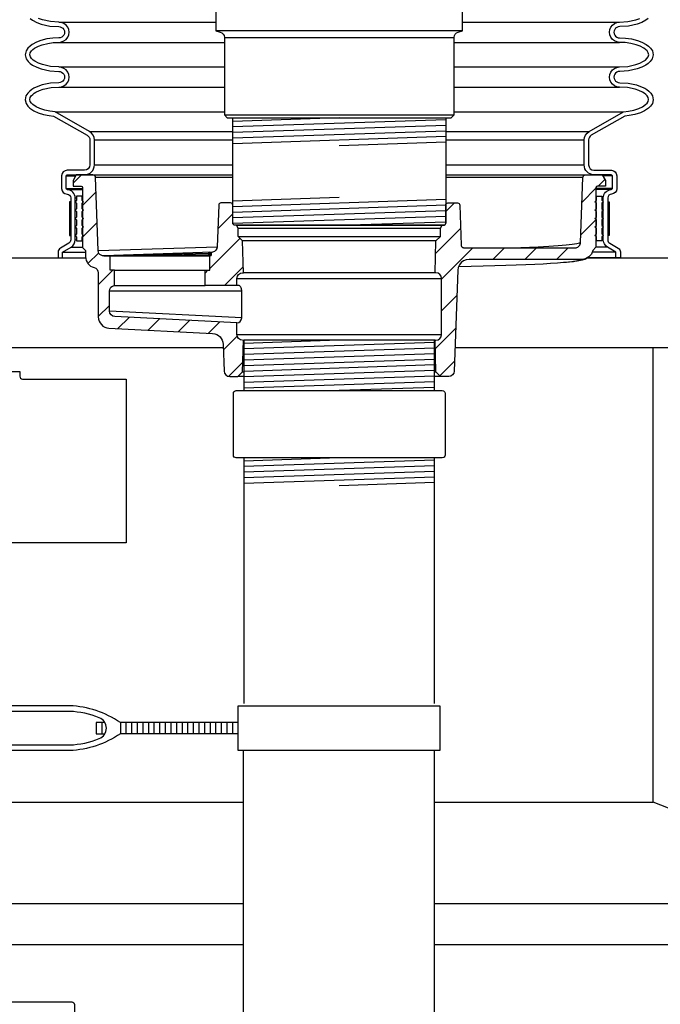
# Model space of a CAD drawing. Extents: x -169 to 7270, y -140 to 2984.
# Tile 599 of 656: x 6614 to 6628, y 952 to 974. Entities that reach past the tile are written whole.
import ezdxf

# ---------------------------------------------------------------- set-up
doc = ezdxf.new("R2010")
doc.units = 0
doc.header["$MEASUREMENT"] = 0
doc.header["$PDSIZE"] = 1
doc.layers.get('DEFPOINTS').update_dxf_attribs({"linetype": 'CONTINUOUS'})
for name, color, linetype in [('ADAPTOR', 3, 'CONTINUOUS'), ('DIM', 3, 'CONTINUOUS'), ('FRP-SUMP', 2, 'CONTINUOUS'), ('GALV-4-PIPE', 4, 'CONTINUOUS'), ('J-BOX', 2, 'CONTINUOUS'), ('MULTI-PORT-SPILL-BUCKET', 1, 'CONTINUOUS'), ('MULTI-PORT-SPILL-BUCKET-HATCH', 7, 'CONTINUOUS'), ('MULTI-PORT-SPILL-BUCKET-SHROUD', 1, 'CONTINUOUS'), ('THREADED-ADAPTOR', 4, 'CONTINUOUS')]:
    doc.layers.add(name, color=color, linetype=linetype)
doc.styles.add('SIMPLEX', font='simplex')
doc.dimstyles.new('DIM64', dxfattribs={"dimscale": 64, "dimtxt": 0.09375, "dimasz": 0.09375, "dimexe": 0.0625, "dimexo": 0.0625, "dimgap": 0.046875, "dimtad": 1, "dimdec": 4, "dimzin": 3, "dimdsep": 46, "dimlunit": 4, "dimtxsty": 'SIMPLEX', "dimcen": 0, "dimclrd": 256, "dimclre": 256, "dimclrt": 256, "dimadec": 0, "dimazin": 0, "dimtfac": 1, "dimtdec": 4, "dimtmove": 0, "dimatfit": 3, "dimfxl": 1, "dimfrac": 2, "dimtolj": 1, "dimtzin": 0, "dimarcsym": 0})
pattern_1 = [(45, (-1217.02163, -220.5046), (-0.35355339, 0.35355339), [])]

# ---------------------------------------------------------------- blocks, each defined once
blk = doc.blocks.new('*D74')
at = {"layer": 'DEFPOINTS', "color": 0, "transparency": 16777216}
for p in [(7015.7, 978.296), (6391.694, 978.015), (6391.694, 700.523)]:
    blk.add_point(p, dxfattribs=at)
at = {"layer": 'DIM', "lineweight": -2, "transparency": 16777216}
for p, q in [((7015.7, 974.296), (7015.7, 696.523)), ((6391.694, 974.015), (6391.694, 696.523)), ((7009.7, 700.523), (6397.694, 700.523))]:
    blk.add_line(p, q, dxfattribs=at)
at = {"layer": 'DIM', "transparency": 16777216}
for points in [[(6397.694, 701.523), (6397.694, 699.523), (6391.694, 700.523)], [(7009.7, 701.523), (7009.7, 699.523), (7015.7, 700.523)]]:
    blk.add_solid(points, dxfattribs=at)
at = {"layer": 'DIM', "transparency": 16777216, "insert": (6703.697, 708.095), "char_height": 6, "attachment_point": 5, "style": 'SIMPLEX'}
blk.add_mtext('\\A1;52\'-0" (F.V. TANK SLAB)', dxfattribs=at)

msp = doc.modelspace()

# ---------------------------------------------------------------- hatches: boundary and pattern name
at = {"layer": 'MULTI-PORT-SPILL-BUCKET-HATCH', "linetype": 'Continuous'}
h = msp.add_hatch(dxfattribs=at)
h.set_pattern_fill('LINE', color=256, scale=4, angle=45, style=0)
h.set_pattern_definition(pattern_1)
edge = h.paths.add_edge_path()
edge.add_arc((6618.7845, 967.00036), 0.125, 180, 270, ccw=False)
edge.add_line((6618.6595, 967.00036), (6618.6595, 967.25959))
edge.add_line((6618.6595, 967.25959), (6615.93465, 967.40025))
edge.add_arc((6615.94109, 967.52508), 0.125, 180, 267.044976, ccw=False)
edge.add_line((6615.81609, 967.52508), (6615.81609, 967.96879))
edge.add_arc((6615.94109, 967.96879), 0.125, 94.525391, 180, ccw=False)
edge.add_line((6615.93123, 968.0934), (6615.93115, 968.43256))
edge.add_line((6615.93115, 968.43256), (6615.82994, 968.43256))
edge.add_line((6615.82994, 968.43256), (6615.82994, 968.74577))
edge.add_line((6615.82994, 968.74577), (6615.69145, 968.74577))
edge.add_line((6615.69145, 968.74577), (6615.69145, 968.7511))
edge.add_line((6615.69145, 968.7511), (6615.69145, 968.75216))
edge.add_line((6615.69145, 968.75216), (6615.65842, 968.75536))
edge.add_line((6615.65842, 968.75536), (6615.62859, 968.76708))
edge.add_line((6615.62859, 968.76708), (6615.60196, 968.78519))
edge.add_line((6615.60196, 968.78519), (6615.58172, 968.81075))
edge.add_line((6615.58172, 968.81075), (6615.56787, 968.84058))
edge.add_line((6615.56787, 968.84058), (6615.56254, 968.87254))
edge.add_line((6615.56254, 968.87254), (6615.5061, 970.50181))
edge.add_arc((6615.44343, 970.49943), 0.06272, 2.173434, 90.189466)
edge.add_line((6615.44323, 970.56215), (6615.07569, 970.56215))
edge.add_line((6615.07569, 970.56215), (6615.00325, 970.4375))
edge.add_line((6615.00325, 970.4375), (6615.00325, 970.31286))
edge.add_line((6615.00325, 970.31286), (6615.18293, 970.31286))
edge.add_arc((6615.18258, 970.28126), 0.03161, -0.643124, 89.356876, ccw=False)
edge.add_line((6615.21418, 970.2809), (6615.21418, 968.94498))
edge.add_line((6615.21418, 968.94498), (6615.28449, 968.87467))
edge.add_line((6615.28449, 968.87467), (6615.28449, 968.73618))
edge.add_arc((6615.53378, 968.73618), 0.24929, 180, 255.438151)
edge.add_arc((6615.44107, 968.3739), 0.12467, -0.457939, 76.061689, ccw=False)
edge.add_line((6615.56574, 968.37291), (6615.56574, 967.39321))
edge.add_arc((6615.81574, 967.39321), 0.25, 180, 266.995515)
edge.add_line((6615.80264, 967.14356), (6618.11642, 967.02212))
edge.add_arc((6618.10331, 966.77246), 0.25, 1.999992, 86.995515, ccw=False)
edge.add_line((6618.35316, 966.78118), (6618.37403, 966.18349))
edge.add_arc((6618.49896, 966.18785), 0.125, 182, 270)
edge.add_line((6618.49896, 966.06285), (6618.6798, 966.06285))
edge.add_line((6618.6798, 966.06285), (6618.78265, 966.16572))
edge.add_line((6618.78265, 966.16572), (6618.80475, 966.87536))
h = msp.add_hatch(dxfattribs=at)
h.set_pattern_fill('LINE', color=256, scale=4, angle=45, style=0)
h.set_pattern_definition([(45, (-1352.82417, -192.00985), (-0.35355339, 0.35355339), [])])
edge = h.paths.add_edge_path()
edge.add_line((6626.66725, 968.94556), (6626.597, 968.87536))
edge.add_line((6626.597, 968.87536), (6626.56591, 968.796))
edge.add_line((6626.56591, 968.796), (6626.51006, 968.7317))
edge.add_line((6626.51006, 968.7317), (6626.43593, 968.6899))
edge.add_line((6626.43593, 968.6899), (6626.35202, 968.67538))
edge.add_line((6626.35202, 968.67538), (6623.83589, 968.67538))
edge.add_line((6623.83589, 968.67538), (6623.77234, 968.66703))
edge.add_line((6623.77234, 968.66703), (6623.71324, 968.64304))
edge.add_line((6623.71324, 968.64304), (6623.66215, 968.60509))
edge.add_line((6623.66215, 968.60509), (6623.62252, 968.55534))
edge.add_line((6623.62252, 968.55534), (6623.59658, 968.49715))
edge.add_line((6623.59658, 968.49715), (6623.58605, 968.43396))
edge.add_line((6623.58605, 968.43396), (6623.50746, 966.18349))
edge.add_arc((6623.38254, 966.18785), 0.125, 270, 358, ccw=False)
edge.add_line((6623.38254, 966.06285), (6623.2017, 966.06285))
edge.add_line((6623.2017, 966.06285), (6623.09884, 966.16572))
edge.add_line((6623.09884, 966.16572), (6623.07675, 966.87536))
edge.add_line((6623.07675, 966.87536), (6623.097, 966.87536))
edge.add_arc((6623.097, 967.00036), 0.125, 270, 360)
edge.add_line((6623.222, 967.00036), (6623.222, 968.25036))
edge.add_arc((6623.097, 968.25036), 0.125, 0, 90)
edge.add_line((6623.097, 968.37536), (6623.07675, 968.37536))
edge.add_line((6623.07675, 968.37536), (6623.09894, 969.08826))
edge.add_line((6623.09894, 969.08826), (6623.19855, 969.18786))
edge.add_line((6623.19855, 969.18786), (6623.19855, 969.37536))
edge.add_line((6623.19855, 969.37536), (6623.23463, 969.43786))
edge.add_line((6623.23463, 969.43786), (6623.26575, 969.43786))
edge.add_arc((6623.26575, 969.48786), 0.05, 269.996427, 360.000659)
edge.add_line((6623.31575, 969.48786), (6623.31575, 969.88786))
edge.add_arc((6623.36575, 969.88786), 0.05, 89.996427, 180.000659, ccw=False)
edge.add_line((6623.36575, 969.93786), (6623.57996, 969.93786))
edge.add_arc((6623.57997, 969.88786), 0.05, 1.99832, 90.004096, ccw=False)
edge.add_line((6623.62993, 969.88961), (6623.66123, 968.99342))
edge.add_line((6623.66123, 968.99342), (6623.66169, 968.98783))
edge.add_line((6623.66169, 968.98783), (6623.66266, 968.9823))
edge.add_line((6623.66266, 968.9823), (6623.66572, 968.97266))
edge.add_line((6623.66572, 968.97266), (6623.67033, 968.96366))
edge.add_line((6623.67033, 968.96366), (6623.6764, 968.95558))
edge.add_line((6623.6764, 968.95558), (6623.68373, 968.94862))
edge.add_line((6623.68373, 968.94862), (6623.69213, 968.943))
edge.add_line((6623.69213, 968.943), (6623.70134, 968.93886))
edge.add_line((6623.70134, 968.93886), (6623.71113, 968.93633))
edge.add_line((6623.71113, 968.93633), (6623.72119, 968.93548))
edge.add_line((6623.72119, 968.93548), (6626.2007, 968.93548))
edge.add_line((6626.2007, 968.93548), (6626.2123, 968.93602))
edge.add_line((6626.2123, 968.93602), (6626.2238, 968.93763))
edge.add_line((6626.2238, 968.93763), (6626.2441, 968.94327))
edge.add_line((6626.2441, 968.94327), (6626.26317, 968.95221))
edge.add_line((6626.26317, 968.95221), (6626.28046, 968.96426))
edge.add_line((6626.28046, 968.96426), (6626.2955, 968.97903))
edge.add_line((6626.2955, 968.97903), (6626.30783, 968.99613))
edge.add_line((6626.30783, 968.99613), (6626.31714, 969.01504))
edge.add_line((6626.31714, 969.01504), (6626.32311, 969.03526))
edge.add_line((6626.32311, 969.03526), (6626.32563, 969.05619))
edge.add_line((6626.32563, 969.05619), (6626.37614, 970.50254))
edge.add_arc((6626.4386, 970.50036), 0.0625, 90, 178, ccw=False)
edge.add_line((6626.4386, 970.56286), (6626.80608, 970.56286))
edge.add_line((6626.80608, 970.56286), (6626.87825, 970.43786))
edge.add_line((6626.87825, 970.43786), (6626.87825, 970.31286))
edge.add_line((6626.87825, 970.31286), (6626.6985, 970.31286))
edge.add_arc((6626.6985, 970.28161), 0.03125, 90, 180)
edge.add_line((6626.66725, 970.28161), (6626.66725, 968.94556))
h = msp.add_hatch(dxfattribs=at)
h.set_pattern_fill('LINE', color=256, scale=4, angle=45, style=0)
h.set_pattern_definition(pattern_1)
h.paths.add_polyline_path([(6618.78255, 969.08826), (6618.68295, 969.18786), (6618.68295, 969.37536), (6618.64686, 969.43786), (6618.61575, 969.43786, -0.4142352), (6618.56575, 969.48786), (6618.56575, 969.88786, 0.4142352), (6618.51575, 969.93786), (6618.30153, 969.93786, 0.40405554), (6618.25156, 969.88961), (6618.21951, 968.9717, -0.37830961), (6618.10267, 968.83703, 0.30262283), (6618.08345, 968.80819), (6618.08345, 968.77595, -0.41421356), (6618.0522, 968.7447), (6618.0522, 968.43256), (6617.951, 968.43256), (6617.95092, 968.0934), (6618.6595, 968.09379), (6618.6595, 968.25036, -0.41421356), (6618.7845, 968.37536), (6618.80475, 968.37536)])

# ---------------------------------------------------------------- linework, layer by layer
at = {"layer": 'ADAPTOR', "color": 7}
for p, q in [((6623.69075, 973.77281), (6618.19075, 973.77281)), ((6623.50378, 973.62231), (6618.37825, 973.62231)), ((6618.37835, 971.89761), (6623.50335, 971.89761))]:
    msp.add_line(p, q, dxfattribs=at)
at = {"layer": 'ADAPTOR', "linetype": 'Continuous'}
msp.add_lwpolyline([(6618.19075, 974.39781), (6618.19075, 973.77281), (6618.28579, 973.74718, -0.33899174), (6618.37825, 973.6265), (6618.37835, 971.89761), (6618.44085, 971.83511), (6623.44064, 971.83511), (6623.50314, 971.89761), (6623.50325, 973.6265, -0.33899174), (6623.5957, 973.74718), (6623.69075, 973.77281), (6623.69075, 974.39781)], format="xyb", dxfattribs=at)
at = {"layer": 'FRP-SUMP', "color": 7, "linetype": 'Continuous'}
for p, q in [((6610.48366, 968.71159), (6615.28571, 968.71159)), ((6626.48366, 968.71159), (6628.94075, 968.71159)), ((6613.32096, 966.71159), (6618.35559, 966.71159)), ((6623.5259, 966.71159), (6627.94075, 966.71159)), ((6611.78936, 956.57108), (6618.81575, 956.57108)), ((6623.06575, 956.57108), (6627.94075, 956.57108)), ((6611.78936, 954.3107), (6618.80864, 954.3107)), ((6623.05864, 954.3107), (6633.35287, 954.3107)), ((6611.78936, 953.39639), (6618.80864, 953.39639)), ((6623.05864, 953.39639), (6633.94787, 953.39639))]:
    msp.add_line(p, q, dxfattribs=at)
at = {"layer": 'FRP-SUMP'}
msp.add_lwpolyline([(6633.35287, 954.3107, 0.01067744), (6627.94075, 956.57108), (6627.94075, 966.71159), (6628.94075, 966.71159)], format="xyb", dxfattribs=at)
at = {"layer": 'FRP-SUMP', "linetype": 'Continuous'}
msp.add_lwpolyline([(6613.81575, 966.17671), (6613.81575, 966.06945, 0.41421356), (6613.87825, 966.00695), (6616.19055, 966.00695), (6616.19055, 962.35695), (6609.69094, 962.35695), (6609.69094, 966.00695), (6612.00325, 966.00695, 0.41421356), (6612.06575, 966.06945), (6612.06575, 966.17671)], format="xyb", close=True, dxfattribs=at)
at = {"layer": 'GALV-4-PIPE', "color": 7}
for p, q in [((6620.94075, 971.83511), (6618.56575, 971.75511)), ((6623.31575, 971.79003), (6618.56575, 971.63004)), ((6623.31575, 971.66496), (6618.56575, 971.50497)), ((6623.31575, 971.53989), (6618.56575, 971.3799)), ((6623.31575, 971.41482), (6618.56575, 971.25483)), ((6623.31575, 971.28975), (6620.94075, 971.20975)), ((6618.56575, 969.98322), (6620.94075, 970.06321)), ((6618.56575, 969.85815), (6623.31575, 970.01814)), ((6618.56575, 969.73308), (6623.31575, 969.89307)), ((6618.56575, 969.608), (6623.31575, 969.768)), ((6618.56575, 969.48293), (6623.31575, 969.64293)), ((6620.94075, 969.43786), (6623.31575, 969.51786)), ((6620.94075, 964.24972), (6618.81575, 964.17815)), ((6623.06575, 964.19623), (6618.81575, 964.05307)), ((6623.06575, 964.07116), (6618.81575, 963.928)), ((6623.06575, 963.94609), (6618.81575, 963.80293)), ((6623.06575, 963.82102), (6618.81575, 963.67786)), ((6623.06575, 963.69594), (6620.94075, 963.62437)), ((6615.64395, 958.34468), (6615.64395, 958.09468)), ((6616.18355, 958.34468), (6616.18355, 958.09468)), ((6616.30855, 958.34468), (6616.30855, 958.09468)), ((6616.43355, 958.34468), (6616.43355, 958.09468)), ((6616.55855, 958.34468), (6616.55855, 958.09468)), ((6616.68355, 958.34468), (6616.68355, 958.09468)), ((6616.80855, 958.34468), (6616.80855, 958.09468)), ((6616.93355, 958.34468), (6616.93355, 958.09468)), ((6617.05855, 958.34468), (6617.05855, 958.09468)), ((6617.18355, 958.34468), (6617.18355, 958.09468)), ((6617.30855, 958.34468), (6617.30855, 958.09468)), ((6617.43355, 958.34468), (6617.43355, 958.09468)), ((6617.55855, 958.34468), (6617.55855, 958.09468)), ((6617.68355, 958.34468), (6617.68355, 958.09468)), ((6617.80855, 958.34468), (6617.80855, 958.09468)), ((6617.93355, 958.34468), (6617.93355, 958.09468)), ((6618.05855, 958.34468), (6618.05855, 958.09468)), ((6618.18355, 958.34468), (6618.18355, 958.09468)), ((6618.30855, 958.34468), (6618.30855, 958.09468)), ((6618.43355, 958.34468), (6618.43355, 958.09468)), ((6618.55855, 958.34468), (6618.55855, 958.09468))]:
    msp.add_line(p, q, dxfattribs=at)
at = {"layer": 'GALV-4-PIPE', "color": 3}
msp.add_line((6616.05855, 958.34468), (6616.05855, 958.09468), dxfattribs=at)
at = {"layer": 'GALV-4-PIPE', "linetype": 'Continuous'}
msp.add_lwpolyline([(6618.56575, 969.48473), (6618.56575, 971.83511), (6623.31575, 971.83511), (6623.31575, 969.48473, -0.41421356), (6623.26887, 969.43786), (6618.61262, 969.43786, -0.41421356)], format="xyb", close=True, dxfattribs=at)
at = {"layer": 'GALV-4-PIPE'}
for points in [[(6623.06575, 958.77124), (6623.06575, 964.24972), (6618.81575, 964.24972), (6618.81575, 958.77124)], [(6623.05864, 957.71968), (6623.05863, 923.08613), (6618.80863, 923.08613), (6618.80864, 957.71968)]]:
    msp.add_lwpolyline(points, dxfattribs=at)
at = {"layer": 'GALV-4-PIPE', "color": 3}
for points in [[(6618.68355, 958.34468), (6616.05855, 958.34468, 0.13883235), (6614.92692, 958.71968), (6610.94018, 958.71968, 0.13883235), (6609.80855, 958.34468), (6607.18355, 958.34468)], [(6618.68355, 958.09468), (6616.05855, 958.09468, -0.13883235), (6614.92692, 957.71968), (6610.94018, 957.71968, -0.13883235), (6609.80855, 958.09468), (6607.18355, 958.09468)]]:
    msp.add_lwpolyline(points, format="xyb", dxfattribs=at)
msp.add_lwpolyline([(6623.18355, 957.71968), (6618.68355, 957.71968), (6618.68355, 958.71968), (6623.18355, 958.71968)], close=True, dxfattribs=at)
msp.add_lwpolyline([(6615.5894, 957.9872, 0.67981468), (6615.5894, 958.45215, 0.0830122), (6614.92413, 958.59468), (6610.94298, 958.59468, 0.0830122), (6610.27771, 958.45215, 0.67981468), (6610.27771, 957.9872, 0.0830122), (6610.94298, 957.84468), (6614.92413, 957.84468, 0.0830122)], format="xyb", close=True, dxfattribs=at)
msp.add_lwpolyline([(6615.71394, 958.34468), (6615.51895, 958.34468), (6615.51895, 958.09468), (6615.71394, 958.09468)], dxfattribs=at)
at = {"layer": 'J-BOX'}
msp.add_lwpolyline([(6610.84637, 947.97906), (6610.84637, 952.05669, -0.41421356), (6610.90193, 952.11225), (6614.97956, 952.11225, -0.41421356), (6615.03512, 952.05669), (6615.03512, 947.97906, -0.41421356), (6614.97956, 947.9235), (6610.90193, 947.9235, -0.41421356)], format="xyb", close=True, dxfattribs=at)
at = {"layer": 'MULTI-PORT-SPILL-BUCKET', "color": 7, "linetype": 'Continuous'}
for p, q in [((6614.84887, 970.54004), (6615.06224, 970.54004)), ((6614.86571, 970.56286), (6618.56575, 970.56286)), ((6618.56575, 970.50254), (6615.50535, 970.50254)), ((6623.31575, 970.56286), (6627.01579, 970.56286)), ((6626.37614, 970.50254), (6623.31575, 970.50254)), ((6614.84887, 970.25879), (6615.21425, 970.25879)), ((6614.87516, 970.23374), (6615.21425, 970.23374)), ((6615.20575, 970.08786), (6615.21425, 970.08786)), ((6615.20575, 969.93161), (6615.21425, 969.93161)), ((6615.20575, 969.74411), (6615.21425, 969.74411)), ((6615.20575, 969.55661), (6615.21425, 969.55661)), ((6615.20575, 969.36911), (6615.21425, 969.36911)), ((6618.65791, 969.43786), (6623.23463, 969.43786)), ((6618.68295, 969.37536), (6623.19855, 969.37536)), ((6615.20575, 969.18161), (6615.21425, 969.18161)), ((6615.20575, 969.08786), (6615.21425, 969.08786)), ((6618.69382, 969.18786), (6623.19855, 969.18786)), ((6623.09894, 969.08826), (6618.78255, 969.08826)), ((6615.56243, 968.87593), (6618.21907, 968.95957)), ((6618.11368, 968.83943), (6615.69145, 968.75216)), ((6623.07675, 968.37536), (6618.80475, 968.37536)), ((6618.6595, 968.25036), (6623.222, 968.25036)), ((6618.76513, 967.96915), (6615.81609, 967.96915)), ((6618.76513, 967.36909), (6615.81615, 967.52132)), ((6618.6595, 967.00036), (6623.222, 967.00036)), ((6623.07675, 966.87536), (6618.80475, 966.87536)), ((6618.81575, 966.06285), (6618.6798, 966.06285)), ((6618.78265, 966.16572), (6618.81575, 966.16572)), ((6623.06575, 966.16572), (6623.09884, 966.16572)), ((6623.2017, 966.06285), (6623.06575, 966.06285))]:
    msp.add_line(p, q, dxfattribs=at)
at = {"layer": 'MULTI-PORT-SPILL-BUCKET', "color": 2, "linetype": 'Continuous'}
for p, q in [((6626.67575, 969.36911), (6626.66725, 969.36911)), ((6626.67575, 969.18161), (6626.66725, 969.18161)), ((6626.597, 968.87536), (6626.59705, 968.87536))]:
    msp.add_line(p, q, dxfattribs=at)
at = {"layer": 'MULTI-PORT-SPILL-BUCKET', "linetype": 'Continuous'}
for p, q in [((6615.93115, 968.43256), (6617.951, 968.43256)), ((6615.93123, 968.0934), (6617.95092, 968.09291))]:
    msp.add_line(p, q, dxfattribs=at)
for points in [[(6618.7845, 966.87536, -0.41421356), (6618.6595, 967.00036), (6618.6595, 967.25959), (6615.93465, 967.40025, -0.39918704), (6615.81609, 967.52508), (6615.81609, 967.96879, -0.3912647), (6615.93123, 968.0934), (6615.93115, 968.43256), (6615.82994, 968.43256), (6615.82994, 968.74577), (6615.69145, 968.74577), (6615.69145, 968.7511), (6615.69145, 968.75216), (6615.65842, 968.75536), (6615.62859, 968.76708), (6615.60196, 968.78519), (6615.58172, 968.81075), (6615.56787, 968.84058), (6615.56254, 968.87254), (6615.5061, 970.50181, 0.4041076), (6615.44323, 970.56215), (6615.07569, 970.56215), (6615.00325, 970.4375), (6615.00325, 970.31286), (6615.18293, 970.31286, -0.41421356), (6615.21418, 970.2809), (6615.21418, 968.94498), (6615.28449, 968.87467), (6615.28449, 968.73618, 0.34158774), (6615.4711, 968.4949, -0.34686572), (6615.56574, 968.37291), (6615.56574, 967.39321, 0.39893686), (6615.80264, 967.14356), (6618.11642, 967.02212, -0.38885624), (6618.35316, 966.78118), (6618.37403, 966.18349, 0.40402623), (6618.49896, 966.06285), (6618.6798, 966.06285), (6618.78265, 966.16572), (6618.80475, 966.87536)], [(6626.66725, 968.94556), (6626.597, 968.87536), (6626.56591, 968.796), (6626.51006, 968.7317), (6626.43593, 968.6899), (6626.35202, 968.67538), (6623.83589, 968.67538), (6623.77234, 968.66703), (6623.71324, 968.64304), (6623.66215, 968.60509), (6623.62252, 968.55534), (6623.59658, 968.49715), (6623.58605, 968.43396), (6623.50746, 966.18349, -0.40402623), (6623.38254, 966.06285), (6623.2017, 966.06285), (6623.09884, 966.16572), (6623.07675, 966.87536), (6623.097, 966.87536, 0.41421356), (6623.222, 967.00036), (6623.222, 968.25036, 0.41421356), (6623.097, 968.37536), (6623.07675, 968.37536), (6623.09894, 969.08826), (6623.19855, 969.18786), (6623.19855, 969.37536), (6623.23463, 969.43786), (6623.26575, 969.43786, 0.4142352), (6623.31575, 969.48786), (6623.31575, 969.88786, -0.4142352), (6623.36575, 969.93786), (6623.57996, 969.93786, -0.40405554), (6623.62993, 969.88961), (6623.66123, 968.99342), (6623.66169, 968.98783), (6623.66266, 968.9823), (6623.66572, 968.97266), (6623.67033, 968.96366), (6623.6764, 968.95558), (6623.68373, 968.94862), (6623.69213, 968.943), (6623.70134, 968.93886), (6623.71113, 968.93633), (6623.72119, 968.93548), (6626.2007, 968.93548), (6626.2123, 968.93602), (6626.2238, 968.93763), (6626.2441, 968.94327), (6626.26317, 968.95221), (6626.28046, 968.96426), (6626.2955, 968.97903), (6626.30783, 968.99613), (6626.31714, 969.01504), (6626.32311, 969.03526), (6626.32563, 969.05619), (6626.37614, 970.50254, -0.40402623), (6626.4386, 970.56286), (6626.80608, 970.56286), (6626.87825, 970.43786), (6626.87825, 970.31286), (6626.6985, 970.31286, 0.41421356), (6626.66725, 970.28161), (6626.66725, 968.94556)], [(6618.6595, 968.09379), (6618.6595, 968.25036, -0.41421356), (6618.7845, 968.37536), (6618.80475, 968.37536), (6618.78255, 969.08826), (6618.68295, 969.18786), (6618.68295, 969.37536), (6618.64686, 969.43786), (6618.61575, 969.43786, -0.4142352), (6618.56575, 969.48786), (6618.56575, 969.88786, 0.4142352), (6618.51575, 969.93786), (6618.30153, 969.93786, 0.40405554), (6618.25156, 969.88961), (6618.2191, 968.95996, -0.32549852), (6618.116, 968.8395), (6618.11368, 968.83943, 0.4046463), (6618.08345, 968.80819), (6618.08345, 968.77595, -0.41421356), (6618.0522, 968.7447), (6615.82994, 968.74577)], [(6618.6595, 967.25959, 0.39700702), (6618.76513, 967.36909), (6618.76513, 967.96915), (6618.76513, 967.98087), (6618.76299, 968.00217), (6618.75873, 968.02241), (6618.75128, 968.04266), (6618.74275, 968.0597), (6618.73317, 968.07462), (6618.72251, 968.08527), (6618.71079, 968.09166), (6618.69908, 968.09379), (6618.6595, 968.09379), (6617.95092, 968.0934), (6617.951, 968.43256), (6618.0522, 968.43256), (6618.0522, 968.7447)]]:
    msp.add_lwpolyline(points, format="xyb", dxfattribs=at)
at = {"layer": 'MULTI-PORT-SPILL-BUCKET', "color": 2, "linetype": 'Continuous'}
for points in [[(6615.20575, 969.36911), (6615.237, 969.40036), (6615.20575, 969.43161), (6615.20575, 969.55661), (6615.237, 969.58786), (6615.20575, 969.61911), (6615.20575, 969.74411), (6615.237, 969.77536), (6615.20575, 969.80661), (6615.20575, 969.93161), (6615.237, 969.96286), (6615.20575, 969.99411), (6615.20575, 970.08786), (6615.08075, 970.08786), (6615.08075, 969.99411), (6615.0495, 969.96286), (6615.08075, 969.93161), (6615.08075, 969.80661), (6615.0495, 969.77536), (6615.08075, 969.74411), (6615.08075, 969.61911), (6615.0495, 969.58786), (6615.08075, 969.55661), (6615.08075, 969.43161), (6615.0495, 969.40036), (6615.08075, 969.36911), (6615.08075, 969.24411), (6615.0495, 969.21286), (6615.08075, 969.18161), (6615.08075, 969.08786), (6615.20575, 969.08786), (6615.20575, 969.18161), (6615.237, 969.21286), (6615.20575, 969.24411)], [(6626.67575, 969.36911), (6626.6445, 969.40036), (6626.67575, 969.43161), (6626.67575, 969.55661), (6626.6445, 969.58786), (6626.67575, 969.61911), (6626.67575, 969.74411), (6626.6445, 969.77536), (6626.67575, 969.80661), (6626.67575, 969.93161), (6626.6445, 969.96286), (6626.67575, 969.99411), (6626.67575, 970.08786), (6626.80075, 970.08786), (6626.80075, 969.99411), (6626.832, 969.96286), (6626.80075, 969.93161), (6626.80075, 969.80661), (6626.832, 969.77536), (6626.80075, 969.74411), (6626.80075, 969.61911), (6626.832, 969.58786), (6626.80075, 969.55661), (6626.80075, 969.43161), (6626.832, 969.40036), (6626.80075, 969.36911), (6626.80075, 969.24411), (6626.832, 969.21286), (6626.80075, 969.18161), (6626.80075, 969.08786), (6626.67575, 969.08786), (6626.67575, 969.18161), (6626.6445, 969.21286), (6626.67575, 969.24411)]]:
    msp.add_lwpolyline(points, close=True, dxfattribs=at)
at = {"layer": 'MULTI-PORT-SPILL-BUCKET', "color": 7, "linetype": 'Continuous'}
for points in [[(6626.32542, 969.05438), (6626.30067, 969.03885), (6626.23782, 969.02348), (6626.1376, 969.00834), (6626.00087, 968.99359), (6625.82768, 968.97929), (6625.61909, 968.96549), (6625.37747, 968.95234), (6624.9888, 968.93552)], [(6618.08345, 968.80819), (6618.02528, 968.80629), (6615.69145, 968.74577)], [(6618.08345, 968.77595), (6618.02522, 968.77595), (6615.82994, 968.74577)], [(6626.35017, 968.67531), (6626.3513, 968.67359), (6626.32444, 968.65768), (6626.25794, 968.64147), (6626.15254, 968.62551), (6626.05615, 968.6146), (6625.94105, 968.60392), (6625.80766, 968.59349), (6625.65647, 968.58337), (6625.48803, 968.57358), (6625.30296, 968.56417), (6625.10194, 968.55516), (6624.8857, 968.5466), (6624.65502, 968.53851), (6624.41077, 968.53092), (6624.15382, 968.52386), (6623.88512, 968.51736), (6623.60565, 968.51143)], [(6626.18395, 968.62734), (6626.15832, 968.6242), (6626.13158, 968.6211), (6626.07428, 968.61494), (6626.01092, 968.60894), (6625.98446, 968.60668), (6625.94105, 968.60392)], [(6626.51006, 968.7317), (6626.49949, 968.72341), (6626.48275, 968.71091), (6626.46732, 968.70094), (6626.45064, 968.69158), (6626.4355, 968.6842), (6626.41775, 968.67664), (6626.40144, 968.67062), (6626.37978, 968.66366), (6626.35883, 968.65792), (6626.32354, 968.64978), (6626.28689, 968.64269), (6626.24556, 968.63575), (6626.19857, 968.62925), (6626.19088, 968.62832), (6626.18395, 968.62734), (6626.1678, 968.62587), (6626.15254, 968.62551)]]:
    msp.add_lwpolyline(points, dxfattribs=at)
msp.add_lwpolyline([(6618.05783, 968.83759), (6618.05551, 968.83752, 0.4046463), (6618.02528, 968.80629), (6618.02522, 968.77595, -0.41421356), (6617.99397, 968.7447)], format="xyb", dxfattribs=at)
at = {"layer": 'MULTI-PORT-SPILL-BUCKET-SHROUD', "color": 7, "linetype": 'Continuous'}
for p, q in [((6614.68828, 973.96816), (6618.19075, 973.96816)), ((6623.69075, 973.96816), (6627.19322, 973.96816)), ((6614.68828, 973.51816), (6618.37825, 973.51816)), ((6623.50324, 973.51816), (6627.19322, 973.51816)), ((6614.68829, 972.96816), (6618.37829, 972.96816)), ((6623.50321, 972.96816), (6627.19321, 972.96816)), ((6614.68829, 972.51816), (6618.37832, 972.51816)), ((6623.50318, 972.51816), (6627.19321, 972.51816)), ((6614.60214, 971.97082), (6618.37835, 971.97082)), ((6623.50315, 971.97082), (6627.27935, 971.97082)), ((6615.36846, 971.5306), (6618.56575, 971.5306)), ((6623.31575, 971.5306), (6626.51303, 971.5306)), ((6615.47825, 971.34092), (6618.56575, 971.34092)), ((6623.31575, 971.34092), (6626.40325, 971.34092)), ((6615.47825, 970.78379), (6618.56575, 970.78379)), ((6623.31575, 970.78379), (6626.40325, 970.78379)), ((6627.03262, 970.54004), (6626.81926, 970.54004)), ((6627.03262, 970.25879), (6626.66725, 970.25879)), ((6627.00633, 970.23374), (6626.66725, 970.23374)), ((6615.05075, 970.04662), (6615.08075, 970.04662)), ((6615.20575, 969.99411), (6615.21423, 969.99411)), ((6626.67575, 970.08786), (6626.66725, 970.08786)), ((6626.67575, 969.99411), (6626.66727, 969.99411)), ((6626.83075, 970.04662), (6626.80075, 970.04662)), ((6615.20575, 969.80661), (6615.21425, 969.80661)), ((6626.67575, 969.80661), (6626.66725, 969.80661)), ((6615.20575, 969.61911), (6615.21425, 969.61911)), ((6626.67575, 969.61911), (6626.66725, 969.61911)), ((6615.20575, 969.43161), (6615.21425, 969.43161)), ((6626.67575, 969.43161), (6626.66725, 969.43161)), ((6614.95077, 969.21286), (6614.94575, 969.21286)), ((6615.05075, 969.11522), (6615.08075, 969.11522)), ((6615.20575, 969.24411), (6615.21425, 969.24411)), ((6626.67575, 969.24411), (6626.66725, 969.24411)), ((6626.67575, 969.08786), (6626.66725, 969.08786)), ((6626.83075, 969.11522), (6626.80075, 969.11522)), ((6626.93073, 969.21286), (6626.93575, 969.21286)), ((6614.77075, 968.83817), (6615.28449, 968.83817)), ((6614.95931, 968.95066), (6615.21425, 968.95066)), ((6627.11075, 968.83817), (6626.58243, 968.83817)), ((6626.92219, 968.95066), (6626.66725, 968.95066)), ((6614.77075, 968.71286), (6615.28559, 968.71286)), ((6627.11075, 968.71286), (6626.48536, 968.71286))]:
    msp.add_line(p, q, dxfattribs=at)
at = {"layer": 'MULTI-PORT-SPILL-BUCKET-SHROUD', "color": 1, "linetype": 'Continuous'}
for points in [[(6614.04901, 974.04671), (6614.09831, 974.01137), (6614.19318, 973.96113), (6614.29382, 973.92399), (6614.4886, 973.88105), (6614.68548, 973.86813, -1.01877171), (6614.68643, 973.61818), (6614.55374, 973.61243), (6614.41971, 973.59372), (6614.2877, 973.56035), (6614.18802, 973.52298), (6614.09312, 973.47162), (6614.04378, 973.43537), (6613.99735, 973.38988), (6613.9549, 973.32563), (6613.93526, 973.23764), (6613.95926, 973.15175), (6614.00257, 973.09052), (6614.04902, 973.04671), (6614.09832, 973.01137), (6614.19319, 972.96113), (6614.29383, 972.92399), (6614.48861, 972.88105), (6614.68549, 972.86813, -1.0221364), (6614.68561, 972.61819), (6614.49848, 972.60647), (6614.31248, 972.56788), (6614.21736, 972.53531), (6614.12735, 972.49225), (6614.0805, 972.46306), (6614.03602, 972.42856), (6613.9925, 972.38428), (6613.95306, 972.32159), (6613.93676, 972.23814), (6613.95685, 972.15672), (6613.99693, 972.09681), (6614.0422, 972.05222), (6614.12908, 971.99262), (6614.22228, 971.94913), (6614.34527, 971.90914), (6614.47023, 971.88394), (6614.57074, 971.87354), (6615.31865, 971.44389, -0.26853007), (6615.37825, 971.34092), (6615.37825, 970.78379, -0.41421356), (6615.2595, 970.66504), (6614.87034, 970.66504, 0.38409502), (6614.74887, 970.54358), (6614.74887, 970.25521, 0.38057787), (6614.86881, 970.13394, -0.39570541), (6614.95075, 970.04662), (6614.95075, 969.11467, -0.26412454), (6614.9076, 969.03626), (6614.71952, 968.92405, 0.26412454), (6614.67075, 968.84172), (6614.67075, 968.71286), (6614.77075, 968.71286), (6614.77075, 968.83817)], [(6614.77075, 968.83817), (6614.95931, 968.95066, 0.26412454), (6615.05075, 969.11522), (6615.05075, 970.04662, 0.39570541), (6614.87516, 970.23374, -0.36364842), (6614.84887, 970.25879), (6614.84887, 970.54004, -0.35077115), (6614.87387, 970.56504), (6615.2595, 970.56504, 0.41421356), (6615.47825, 970.78379), (6615.47825, 971.34092, 0.26853007), (6615.36846, 971.5306), (6614.60214, 971.97082), (6614.48529, 971.98291), (6614.37071, 972.00603), (6614.25902, 972.04234), (6614.17885, 972.07975), (6614.10607, 972.12968), (6614.07437, 972.16089), (6614.04973, 972.19773), (6614.03914, 972.24065), (6614.04763, 972.28412), (6614.07139, 972.32188), (6614.10262, 972.35366), (6614.13774, 972.3809), (6614.17552, 972.40444), (6614.25526, 972.44259), (6614.33894, 972.47124), (6614.51183, 972.50711), (6614.68829, 972.51816, 1.00000067), (6614.68829, 972.96816), (6614.50272, 972.98034), (6614.32204, 973.02017), (6614.23408, 973.05263), (6614.15109, 973.09658), (6614.11275, 973.12407), (6614.07845, 973.15642), (6614.05091, 973.19535), (6614.03833, 973.24037), (6614.04848, 973.28587), (6614.07492, 973.32589), (6614.10871, 973.35898), (6614.14678, 973.38696), (6614.22956, 973.43176), (6614.31759, 973.46477), (6614.43894, 973.49544), (6614.56283, 973.51273), (6614.68828, 973.51816, 1.00000067), (6614.68828, 973.96816), (6614.50272, 973.98034), (6614.32203, 974.02017), (6614.23407, 974.05263)]]:
    msp.add_lwpolyline(points, format="xyb", dxfattribs=at)
at = {"layer": 'MULTI-PORT-SPILL-BUCKET-SHROUD', "linetype": 'Continuous'}
for points in [[(6627.11075, 968.83817), (6626.92219, 968.95066, -0.26412454), (6626.83075, 969.11522), (6626.83075, 970.04662, -0.39570541), (6627.00633, 970.23374, 0.36364842), (6627.03262, 970.25879), (6627.03262, 970.54004, 0.35077115), (6627.00762, 970.56504), (6626.622, 970.56504, -0.41421356), (6626.40325, 970.78379), (6626.40325, 971.34092, -0.26853007), (6626.51303, 971.5306), (6627.27935, 971.97082), (6627.3962, 971.98291), (6627.51079, 972.00603), (6627.62247, 972.04234), (6627.70265, 972.07975), (6627.77543, 972.12968), (6627.80712, 972.16089), (6627.83176, 972.19773), (6627.84236, 972.24065), (6627.83387, 972.28412), (6627.81011, 972.32188), (6627.77887, 972.35366), (6627.74376, 972.3809), (6627.70598, 972.40444), (6627.62624, 972.44259), (6627.54256, 972.47124), (6627.36966, 972.50711), (6627.19321, 972.51816, -1.00000067), (6627.19321, 972.96816), (6627.37877, 972.98034), (6627.55946, 973.02017), (6627.64742, 973.05263), (6627.7304, 973.09658), (6627.76875, 973.12407), (6627.80305, 973.15642), (6627.83059, 973.19535), (6627.84317, 973.24037), (6627.83301, 973.28587), (6627.80657, 973.32589), (6627.77279, 973.35898), (6627.73472, 973.38696), (6627.65193, 973.43176), (6627.5639, 973.46477), (6627.44256, 973.49544), (6627.31866, 973.51273), (6627.19322, 973.51816, -1.00000067), (6627.19322, 973.96816), (6627.37878, 973.98034), (6627.55947, 974.02017), (6627.64742, 974.05263)], [(6627.83248, 974.04671), (6627.78318, 974.01137), (6627.68831, 973.96113), (6627.58767, 973.92399), (6627.3929, 973.88105), (6627.19602, 973.86813, 1.01877171), (6627.19507, 973.61818), (6627.32776, 973.61243), (6627.46178, 973.59372), (6627.5938, 973.56035), (6627.69348, 973.52298), (6627.78838, 973.47162), (6627.83771, 973.43537), (6627.88415, 973.38988), (6627.9266, 973.32563), (6627.94624, 973.23764), (6627.92223, 973.15175), (6627.87892, 973.09052), (6627.83248, 973.04671), (6627.78318, 973.01137), (6627.68831, 972.96113), (6627.58767, 972.92399), (6627.39289, 972.88105), (6627.19601, 972.86813, 1.0221364), (6627.19588, 972.61819), (6627.38301, 972.60647), (6627.56902, 972.56788), (6627.66414, 972.53531), (6627.75414, 972.49225), (6627.801, 972.46306), (6627.84548, 972.42856), (6627.889, 972.38428), (6627.92844, 972.32159), (6627.94474, 972.23814), (6627.92464, 972.15672), (6627.88456, 972.09681), (6627.83929, 972.05222), (6627.75241, 971.99262), (6627.65921, 971.94913), (6627.53622, 971.90914), (6627.41127, 971.88394), (6627.31076, 971.87354), (6626.56285, 971.44389, 0.26853007), (6626.50325, 971.34092), (6626.50325, 970.78379, 0.41421356), (6626.622, 970.66504), (6627.01116, 970.66504, -0.38409502), (6627.13262, 970.54358), (6627.13262, 970.25521, -0.38057787), (6627.01269, 970.13394, 0.39570541), (6626.93075, 970.04662), (6626.93075, 969.11467, 0.26412454), (6626.97389, 969.03626), (6627.16198, 968.92405, -0.26412454), (6627.21075, 968.84172), (6627.21075, 968.71286), (6627.11075, 968.71286), (6627.11075, 968.83817)]]:
    msp.add_lwpolyline(points, format="xyb", dxfattribs=at)
at = {"layer": 'MULTI-PORT-SPILL-BUCKET-SHROUD', "color": 7, "linetype": 'Continuous'}
for points in [[(6614.94575, 969.96286), (6614.92075, 969.96286), (6614.92075, 969.21286), (6614.94575, 969.21286), (6614.94575, 969.96286), (6614.947, 969.96286), (6614.95077, 969.96286)], [(6626.93575, 969.96286), (6626.96075, 969.96286), (6626.96075, 969.21286), (6626.93575, 969.21286), (6626.93575, 969.96286), (6626.93449, 969.96286), (6626.93073, 969.96286)]]:
    msp.add_lwpolyline(points, dxfattribs=at)
at = {"layer": 'THREADED-ADAPTOR', "color": 7}
for p, q in [((6620.94075, 966.87536), (6618.81575, 966.80378)), ((6623.06575, 966.82187), (6618.81575, 966.67871)), ((6623.06575, 966.69679), (6618.81575, 966.55364)), ((6623.06575, 966.57172), (6618.81575, 966.42857)), ((6623.06575, 966.44665), (6618.81575, 966.3035)), ((6623.06575, 966.32158), (6618.81575, 966.17843)), ((6623.06575, 966.19651), (6618.81575, 966.05336)), ((6623.06575, 966.07144), (6618.81575, 965.92829)), ((6623.06575, 965.94637), (6618.81575, 965.80322)), ((6623.06575, 965.8213), (6620.94075, 965.74972))]:
    msp.add_line(p, q, dxfattribs=at)
at = {"layer": 'THREADED-ADAPTOR', "linetype": 'Continuous'}
msp.add_lwpolyline([(6623.06575, 965.74972), (6623.06575, 966.87536), (6618.81575, 966.87536), (6618.81575, 965.74972)], dxfattribs=at)
msp.add_lwpolyline([(6623.23936, 964.24972), (6618.64214, 964.24972, -0.41421356), (6618.57964, 964.31222), (6618.57964, 965.68722, -0.41421356), (6618.64214, 965.74972), (6623.23936, 965.74972, -0.41421356), (6623.30186, 965.68722), (6623.30186, 964.31222, -0.41421356)], format="xyb", close=True, dxfattribs=at)

# ---------------------------------------------------------------- dimensions: what is measured, and where the dimension line sits
at = {"layer": 'DIM'}
dim = msp.add_linear_dim(base=(6391.69428, 700.52328), p1=(7015.70045, 978.29596), p2=(6391.69428, 978.01471), angle=180, text='<> (F.V. TANK SLAB)', dimstyle='DIM64', dxfattribs=at)
dim.commit()
dim.dimension.update_dxf_attribs({"geometry": '*D74', "text_midpoint": (6703.69736, 708.09471)})

doc.saveas('drawing.dxf')
